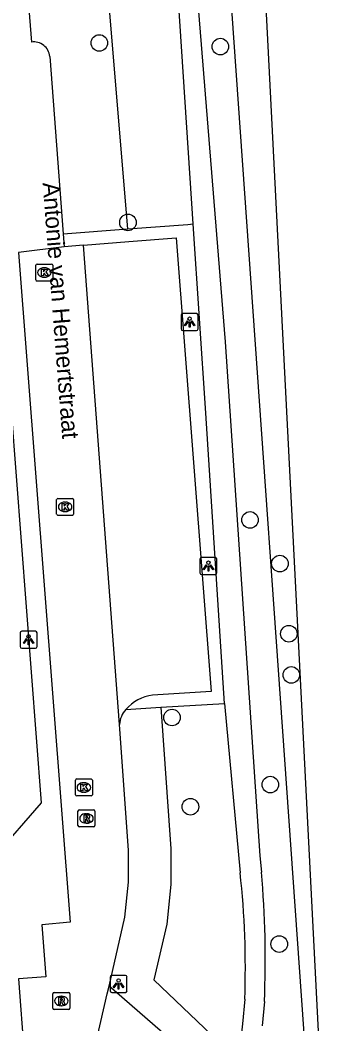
# Model space of a CAD drawing. Extents: x 161087 to 161922, y 382574 to 383873.
# Drawn here: x 161756.5 to 161775.1, y 383515.1 to 383574.3 of the extents above; entities that cross this region are included whole.
import ezdxf

# ---------------------------------------------------------------- set-up
doc = ezdxf.new("R2010")
doc.units = 0
for name, color, linetype in [('IMGEO_Boom', 7, 'Continuous'), ('IMGEO_Groenvoorziening', 7, 'Continuous'), ('IMGEO_Haag', 7, 'Continuous'), ('IMGEO_Kolk', 7, 'Continuous'), ('IMGEO_Lichtpunt', 7, 'Continuous'), ('IMGEO_Openbare_ruimte_label', 7, 'Continuous'), ('IMGEO_Parkeervlak_open', 7, 'Continuous'), ('IMGEO_Rijbaan_lokaal_open', 7, 'Continuous'), ('IMGEO_Rioolput', 7, 'Continuous'), ('IMGEO_Voetpad_halfverhard', 7, 'Continuous'), ('IMGEO_Voetpad_open', 7, 'Continuous'), ('IMGEO_Waterloop', 7, 'Continuous')]:
    doc.layers.add(name, color=color, linetype=linetype)

msp = doc.modelspace()

# ---------------------------------------------------------------- linework, layer by layer
at = {"layer": 'IMGEO_Boom'}
for centre in [(161761.143, 383572.979), (161768.293, 383572.764), (161762.835, 383562.393), (161770.047, 383544.849), (161771.812, 383542.271), (161772.341, 383538.135), (161772.486, 383535.705), (161765.437, 383533.193), (161771.244, 383529.237), (161766.525, 383527.932), (161771.772, 383519.83)]:
    msp.add_circle(centre, 0.489, dxfattribs=at)
at = {"layer": 'IMGEO_Groenvoorziening'}
for points in [[(161773.658, 383508.711), (161768.681, 383579.167)], [(161762.824, 383562.01), (161761.43, 383578.762)], [(161764.775, 383533.796), (161765.364, 383525.453), (161765.37, 383523.351), (161765.123, 383521.013), (161764.366, 383517.72), (161769.924, 383512.43)]]:
    msp.add_lwpolyline(points, dxfattribs=at)
at = {"layer": 'IMGEO_Haag'}
for points in [[(161759.008, 383561.719), (161762.824, 383562.01)], [(161762.824, 383562.01), (161766.369, 383562.281), (161766.693, 383562.309)], [(161762.71, 383533.668), (161764.775, 383533.796)], [(161764.775, 383533.796), (161768.548, 383534.029)]]:
    msp.add_lwpolyline(points, dxfattribs=at)
at = {"layer": 'IMGEO_Kolk'}
for p, q in [((161757.397, 383559.013), (161757.397, 383559.865)), ((161757.472, 383559.939), (161758.324, 383559.939)), ((161757.885, 383559.719), (161757.91, 383559.719)), ((161758.398, 383559.865), (161758.398, 383559.013)), ((161757.908, 383559.159), (161757.883, 383559.159)), ((161758.324, 383558.939), (161757.472, 383558.939)), ((161758.623, 383545.192), (161758.623, 383546.044)), ((161758.698, 383546.118), (161759.55, 383546.118)), ((161759.624, 383546.044), (161759.624, 383545.192)), ((161759.111, 383545.898), (161759.136, 383545.898)), ((161759.55, 383545.118), (161758.698, 383545.118)), ((161759.134, 383545.338), (161759.109, 383545.338)), ((161759.731, 383528.643), (161759.731, 383529.495)), ((161759.806, 383529.569), (161760.658, 383529.569)), ((161760.732, 383529.495), (161760.732, 383528.643)), ((161760.219, 383529.349), (161760.244, 383529.349)), ((161760.658, 383528.569), (161759.806, 383528.569)), ((161760.242, 383528.789), (161760.217, 383528.789))]:
    msp.add_line(p, q, dxfattribs=at)
for points in [[(161757.397, 383559.013), (161757.397, 383559.865)], [(161757.472, 383559.939), (161758.324, 383559.939)], [(161757.718, 383559.639), (161757.841, 383559.639), (161757.841, 383559.488), (161757.971, 383559.639), (161758.135, 383559.639), (161757.989, 383559.488), (161758.142, 383559.239), (161757.99, 383559.239), (161757.905, 383559.403), (161757.841, 383559.336), (161757.841, 383559.239), (161757.718, 383559.239), (161757.718, 383559.639)], [(161758.398, 383559.865), (161758.398, 383559.013)], [(161758.324, 383558.939), (161757.472, 383558.939)], [(161758.623, 383545.192), (161758.623, 383546.044)], [(161758.698, 383546.118), (161759.55, 383546.118)], [(161759.624, 383546.044), (161759.624, 383545.192)], [(161758.944, 383545.818), (161759.067, 383545.818), (161759.067, 383545.667), (161759.197, 383545.818), (161759.361, 383545.818), (161759.215, 383545.667), (161759.368, 383545.418), (161759.216, 383545.418), (161759.131, 383545.582), (161759.067, 383545.515), (161759.067, 383545.418), (161758.944, 383545.418), (161758.944, 383545.818)], [(161759.55, 383545.118), (161758.698, 383545.118)], [(161759.731, 383528.643), (161759.731, 383529.495)], [(161759.806, 383529.569), (161760.658, 383529.569)], [(161760.732, 383529.495), (161760.732, 383528.643)], [(161760.052, 383529.269), (161760.175, 383529.269), (161760.175, 383529.118), (161760.305, 383529.269), (161760.469, 383529.269), (161760.323, 383529.118), (161760.476, 383528.869), (161760.324, 383528.869), (161760.239, 383529.033), (161760.175, 383528.966), (161760.175, 383528.869), (161760.052, 383528.869), (161760.052, 383529.269)], [(161760.658, 383528.569), (161759.806, 383528.569)]]:
    msp.add_lwpolyline(points, dxfattribs=at)
for centre, start, end in [((161757.474, 383559.863), 91.55205, 178.44795), ((161757.474, 383559.863), 91.55205, 178.44795), ((161758.322, 383559.863), 1.55205, 88.44795), ((161758.322, 383559.863), 1.55205, 88.44795), ((161757.474, 383559.015), 181.55205, 268.44795), ((161757.474, 383559.015), 181.55205, 268.44795), ((161758.322, 383559.015), 271.55205, 358.44795), ((161758.322, 383559.015), 271.55205, 358.44795), ((161758.7, 383546.042), 91.55205, 178.44795), ((161758.7, 383546.042), 91.55205, 178.44795), ((161759.548, 383546.042), 1.55205, 88.44795), ((161759.548, 383546.042), 1.55205, 88.44795), ((161758.7, 383545.194), 181.55205, 268.44795), ((161758.7, 383545.194), 181.55205, 268.44795), ((161759.548, 383545.194), 271.55205, 358.44795), ((161759.548, 383545.194), 271.55205, 358.44795), ((161759.808, 383529.493), 91.55205, 178.44795), ((161759.808, 383529.493), 91.55205, 178.44795), ((161760.656, 383529.493), 1.55205, 88.44795), ((161760.656, 383529.493), 1.55205, 88.44795), ((161759.808, 383528.645), 181.55205, 268.44795), ((161759.808, 383528.645), 181.55205, 268.44795), ((161760.656, 383528.645), 271.55205, 358.44795), ((161760.656, 383528.645), 271.55205, 358.44795)]:
    msp.add_arc(centre, 0.0765, start, end, dxfattribs=at)
for centre, major_axis, ratio, start_param, end_param in [((161757.884, 383559.439), (-0.387, 0.002), 0.722429, 4.712389, 7.853982), ((161757.909, 383559.439), (-0.39, 0.002), 0.717154, 1.570796, 4.712389), ((161759.11, 383545.618), (-0.387, 0.002), 0.722429, 4.712389, 7.853982), ((161759.135, 383545.618), (-0.39, 0.002), 0.717154, 1.570796, 4.712389), ((161760.218, 383529.069), (-0.387, 0.002), 0.722429, 4.712389, 7.853982), ((161760.243, 383529.069), (-0.39, 0.002), 0.717154, 1.570796, 4.712389)]:
    msp.add_ellipse(centre, major_axis=major_axis, ratio=ratio, start_param=start_param, end_param=end_param, dxfattribs=at)
at = {"layer": 'IMGEO_Lichtpunt'}
for p, q in [((161765.98, 383556.919), (161765.98, 383556.112)), ((161765.98, 383556.919), (161765.98, 383556.112)), ((161766.882, 383557.014), (161766.074, 383557.014)), ((161766.882, 383557.014), (161766.074, 383557.014)), ((161766.976, 383556.112), (161766.976, 383556.919)), ((161766.976, 383556.112), (161766.976, 383556.919)), ((161766.074, 383556.018), (161766.882, 383556.018)), ((161766.074, 383556.018), (161766.882, 383556.018)), ((161767.09, 383542.529), (161767.09, 383541.722)), ((161767.09, 383542.529), (161767.09, 383541.722)), ((161767.992, 383542.624), (161767.184, 383542.624)), ((161767.992, 383542.624), (161767.184, 383542.624)), ((161768.086, 383541.722), (161768.086, 383542.529)), ((161768.086, 383541.722), (161768.086, 383542.529)), ((161767.184, 383541.628), (161767.992, 383541.628)), ((161767.184, 383541.628), (161767.992, 383541.628)), ((161756.468, 383538.183), (161756.468, 383537.376)), ((161756.468, 383538.183), (161756.468, 383537.376)), ((161757.37, 383538.278), (161756.562, 383538.278)), ((161757.37, 383538.278), (161756.562, 383538.278)), ((161757.464, 383537.376), (161757.464, 383538.183)), ((161757.464, 383537.376), (161757.464, 383538.183)), ((161756.562, 383537.282), (161757.37, 383537.282)), ((161756.562, 383537.282), (161757.37, 383537.282)), ((161761.782, 383517.884), (161761.782, 383517.077)), ((161761.782, 383517.884), (161761.782, 383517.077)), ((161762.684, 383517.979), (161761.876, 383517.979)), ((161762.684, 383517.979), (161761.876, 383517.979)), ((161762.778, 383517.077), (161762.778, 383517.884)), ((161762.778, 383517.077), (161762.778, 383517.884)), ((161761.876, 383516.983), (161762.684, 383516.983)), ((161761.876, 383516.983), (161762.684, 383516.983))]:
    msp.add_line(p, q, dxfattribs=at)
for points in [[(161766.354, 383556.583), (161766.393, 383556.555), (161766.205, 383556.293), (161766.167, 383556.32), (161766.354, 383556.583)], [(161766.456, 383556.535), (161766.503, 383556.535), (161766.503, 383556.213), (161766.456, 383556.213), (161766.456, 383556.535)], [(161766.566, 383556.555), (161766.604, 383556.582), (161766.791, 383556.32), (161766.752, 383556.292), (161766.566, 383556.555)], [(161767.464, 383542.193), (161767.503, 383542.165), (161767.315, 383541.903), (161767.277, 383541.93), (161767.464, 383542.193)], [(161767.566, 383542.145), (161767.613, 383542.145), (161767.613, 383541.823), (161767.566, 383541.823), (161767.566, 383542.145)], [(161767.676, 383542.165), (161767.714, 383542.192), (161767.901, 383541.93), (161767.862, 383541.902), (161767.676, 383542.165)], [(161756.842, 383537.847), (161756.881, 383537.819), (161756.693, 383537.557), (161756.655, 383537.584), (161756.842, 383537.847)], [(161756.944, 383537.799), (161756.991, 383537.799), (161756.991, 383537.477), (161756.944, 383537.477), (161756.944, 383537.799)], [(161757.054, 383537.819), (161757.092, 383537.846), (161757.279, 383537.584), (161757.24, 383537.556), (161757.054, 383537.819)], [(161762.156, 383517.548), (161762.195, 383517.52), (161762.007, 383517.258), (161761.969, 383517.285), (161762.156, 383517.548)], [(161762.258, 383517.5), (161762.305, 383517.5), (161762.305, 383517.178), (161762.258, 383517.178), (161762.258, 383517.5)], [(161762.368, 383517.52), (161762.406, 383517.547), (161762.593, 383517.285), (161762.554, 383517.257), (161762.368, 383517.52)]]:
    msp.add_lwpolyline(points, dxfattribs=at)
for centre in [(161766.479, 383556.717), (161767.589, 383542.327), (161756.967, 383537.981), (161762.281, 383517.682)]:
    msp.add_circle(centre, 0.0994, dxfattribs=at)
for centre, start, end in [((161766.074, 383556.919), 90, 180), ((161766.074, 383556.919), 90, 180), ((161766.882, 383556.919), 0, 90), ((161766.882, 383556.919), 0, 90), ((161766.074, 383556.112), 180, 270), ((161766.074, 383556.112), 180, 270), ((161766.882, 383556.112), 270, 0), ((161766.882, 383556.112), 270, 360), ((161767.184, 383542.529), 90, 180), ((161767.184, 383542.529), 90, 180), ((161767.992, 383542.529), 0, 90), ((161767.992, 383542.529), 0, 90), ((161767.184, 383541.722), 180, 270), ((161767.184, 383541.722), 180, 270), ((161767.992, 383541.722), 270, 0), ((161767.992, 383541.722), 270, 360), ((161756.562, 383538.183), 90, 180), ((161756.562, 383538.183), 90, 180), ((161757.37, 383538.183), 0, 90), ((161757.37, 383538.183), 0, 90), ((161756.562, 383537.376), 180, 270), ((161756.562, 383537.376), 180, 270), ((161757.37, 383537.376), 270, 0), ((161757.37, 383537.376), 270, 360), ((161761.876, 383517.884), 90, 180), ((161761.876, 383517.884), 90, 180), ((161762.684, 383517.884), 0, 90), ((161762.684, 383517.884), 0, 90), ((161761.876, 383517.077), 180, 270), ((161761.876, 383517.077), 180, 270), ((161762.684, 383517.077), 270, 0), ((161762.684, 383517.077), 270, 360)]:
    msp.add_arc(centre, 0.0946, start, end, dxfattribs=at)
at = {"layer": 'IMGEO_Parkeervlak_open'}
msp.add_lwpolyline([(161760.216, 383561.059), (161762.886, 383561.263), (161765.68, 383561.476), (161767.742, 383534.731), (161764.286, 383534.517)], dxfattribs=at)
for centre, radius, start, end in [((161764.649, 383531.955), 2.588, 98.0741, 138.54909), ((161763.74, 383532.718), 1.401, 137.31807, 177.76077)]:
    msp.add_arc(centre, radius, start, end, dxfattribs=at)
at = {"layer": 'IMGEO_Rijbaan_lokaal_open'}
for points in [[(161759.065, 383560.964), (161756.374, 383560.627), (161759.413, 383521.117), (161757.749, 383520.961), (161757.984, 383517.9), (161756.371, 383517.781), (161757.707, 383500), (161759.783, 383472.364)], [(161760.216, 383561.059), (161759.065, 383560.964)], [(161762.34, 383532.773), (161760.216, 383561.059)], [(161761.716, 383517.351), (161762.653, 383521.426), (161762.87, 383523.479), (161762.864, 383525.361), (161762.359, 383532.51), (161762.34, 383532.773)], [(161760.901, 383513.46), (161761.019, 383514.316), (161761.61, 383516.891), (161761.716, 383517.351)]]:
    msp.add_lwpolyline(points, dxfattribs=at)
at = {"layer": 'IMGEO_Rioolput'}
for p, q in [((161759.883, 383526.816), (161759.883, 383527.668)), ((161759.958, 383527.742), (161760.81, 383527.742)), ((161760.884, 383527.668), (161760.884, 383526.816)), ((161760.371, 383527.522), (161760.396, 383527.522)), ((161760.81, 383526.742), (161759.958, 383526.742)), ((161760.394, 383526.962), (161760.369, 383526.962)), ((161758.47, 383516.977), (161759.322, 383516.977)), ((161758.395, 383516.051), (161758.395, 383516.903)), ((161758.883, 383516.757), (161758.908, 383516.757)), ((161759.396, 383516.903), (161759.396, 383516.051)), ((161759.322, 383515.977), (161758.47, 383515.977)), ((161758.906, 383516.197), (161758.881, 383516.197))]:
    msp.add_line(p, q, dxfattribs=at)
for points in [[(161759.883, 383526.816), (161759.883, 383527.668)], [(161759.958, 383527.742), (161760.81, 383527.742)], [(161760.884, 383527.668), (161760.884, 383526.816)], [(161760.472, 383527.44), (161760.22, 383527.442), (161760.22, 383527.042)], [(161760.22, 383527.042), (161760.344, 383527.042), (161760.344, 383527.204), (161760.355, 383527.204)], [(161760.398, 383527.361), (161760.344, 383527.361), (161760.344, 383527.28)], [(161760.344, 383527.28), (161760.396, 383527.28)], [(161760.402, 383527.175), (161760.473, 383527.042), (161760.613, 383527.042), (161760.548, 383527.168)], [(161760.81, 383526.742), (161759.958, 383526.742)], [(161758.47, 383516.977), (161759.322, 383516.977)], [(161758.395, 383516.051), (161758.395, 383516.903)], [(161758.984, 383516.675), (161758.732, 383516.677), (161758.732, 383516.277)], [(161758.732, 383516.277), (161758.856, 383516.277), (161758.856, 383516.439), (161758.867, 383516.439)], [(161758.91, 383516.596), (161758.856, 383516.596), (161758.856, 383516.515)], [(161758.856, 383516.515), (161758.908, 383516.515)], [(161758.914, 383516.41), (161758.985, 383516.277), (161759.125, 383516.277), (161759.06, 383516.403)], [(161759.396, 383516.903), (161759.396, 383516.051)], [(161759.322, 383515.977), (161758.47, 383515.977)]]:
    msp.add_lwpolyline(points, dxfattribs=at)
for centre, radius, start, end in [((161759.96, 383527.666), 0.0765, 91.55205, 178.44795), ((161759.96, 383527.666), 0.0765, 91.55205, 178.44795), ((161760.808, 383527.666), 0.0765, 1.55205, 88.44795), ((161760.808, 383527.666), 0.0765, 1.55205, 88.44795), ((161760.354, 383527.151), 0.0533, 26.02933, 88.69889), ((161760.38, 383527.469), 0.19, 274.7715, 282.96867), ((161760.404, 383527.265), 0.0964, 77.00612, 93.18647), ((161760.418, 383527.322), 0.0378, 276.66336, 79.67722), ((161760.471, 383527.33), 0.109, 350.36119, 89.41601), ((161760.469, 383527.33), 0.112, 277.58423, 350.98172), ((161760.453, 383527.115), 0.108, 29.51342, 73.79051), ((161759.96, 383526.818), 0.0765, 181.55205, 268.44795), ((161759.96, 383526.818), 0.0765, 181.55205, 268.44795), ((161760.808, 383526.818), 0.0765, 271.55205, 358.44795), ((161760.808, 383526.818), 0.0765, 271.55205, 358.44795), ((161758.472, 383516.901), 0.0765, 91.55205, 178.44795), ((161758.472, 383516.901), 0.0765, 91.55205, 178.44795), ((161759.32, 383516.901), 0.0765, 1.55205, 88.44795), ((161759.32, 383516.901), 0.0765, 1.55205, 88.44795), ((161758.866, 383516.386), 0.0533, 26.02933, 88.69889), ((161758.892, 383516.704), 0.19, 274.7715, 282.96867), ((161758.916, 383516.5), 0.0964, 77.00612, 93.18647), ((161758.93, 383516.557), 0.0378, 276.66336, 79.67722), ((161758.983, 383516.565), 0.109, 350.36119, 89.41601), ((161758.981, 383516.565), 0.112, 277.58423, 350.98172), ((161758.965, 383516.35), 0.108, 29.51342, 73.79051), ((161758.472, 383516.053), 0.0765, 181.55205, 268.44795), ((161758.472, 383516.053), 0.0765, 181.55205, 268.44795), ((161759.32, 383516.053), 0.0765, 271.55205, 358.44795), ((161759.32, 383516.053), 0.0765, 271.55205, 358.44795)]:
    msp.add_arc(centre, radius, start, end, dxfattribs=at)
for centre, major_axis, ratio, start_param, end_param in [((161760.37, 383527.242), (-0.387, 0.002), 0.722429, 4.712389, 7.853982), ((161760.395, 383527.242), (-0.39, 0.002), 0.717154, 1.570796, 4.712389), ((161758.882, 383516.477), (-0.387, 0.002), 0.722429, 4.712389, 7.853982), ((161758.907, 383516.477), (-0.39, 0.002), 0.717154, 1.570796, 4.712389)]:
    msp.add_ellipse(centre, major_axis=major_axis, ratio=ratio, start_param=start_param, end_param=end_param, dxfattribs=at)
at = {"layer": 'IMGEO_Voetpad_halfverhard'}
for points in [[(161766.693, 383562.309), (161765.821, 383575.461), (161765.519, 383578.902)], [(161766.677, 383579.1), (161766.702, 383578.953), (161766.782, 383578.242), (161766.826, 383577.525), (161766.851, 383576.806), (161768.58, 383555.349), (161770.623, 383525.04), (161770.716, 383524.075)], [(161768.548, 383534.029), (161767.434, 383551.143), (161766.693, 383562.309)], [(161768.548, 383534.029), (161769.464, 383524.038)], [(161771.374, 383508.98), (161761.716, 383517.351)], [(161769.735, 383516.587), (161769.596, 383515.122)], [(161770.894, 383516.454), (161770.761, 383515.019)]]:
    msp.add_lwpolyline(points, dxfattribs=at)
for centre, radius, start, end in [((161719.569, 383518.493), 50.202, 357.82435, 6.34162), ((161713.699, 383518.931), 57.249, 357.52051, 5.15546), ((161775.379, 383514.461), 5.821, 173.47657, 200.41707)]:
    msp.add_arc(centre, radius, start, end, dxfattribs=at)
at = {"layer": 'IMGEO_Voetpad_open'}
for points in [[(161756.711, 383578.445), (161757.132, 383573.028)], [(161758.218, 383572.18), (161759.008, 383561.719)], [(161752.352, 383566.559), (161754.742, 383566.705), (161757.71, 383528.168), (161754.953, 383525.022), (161752.212, 383524.821), (161752.48, 383520.608)], [(161759.008, 383561.719), (161759.065, 383560.964)]]:
    msp.add_lwpolyline(points, dxfattribs=at)
msp.add_arc((161757.275, 383572.091), 0.947, 5.36506, 98.66614, dxfattribs=at)
at = {"layer": 'IMGEO_Waterloop'}
msp.add_lwpolyline([(161768.272, 383612.576), (161769.596, 383596.453), (161770.416, 383593.783), (161770.369, 383587.039), (161775.123, 383494.278)], dxfattribs=at)

# ---------------------------------------------------------------- texts
at = {"layer": 'IMGEO_Openbare_ruimte_label'}
msp.add_text('Antonie van Hemertstraat', height=1, rotation=274.41628, dxfattribs=at).set_placement((161757.793, 383564.726))

doc.saveas('drawing.dxf')
